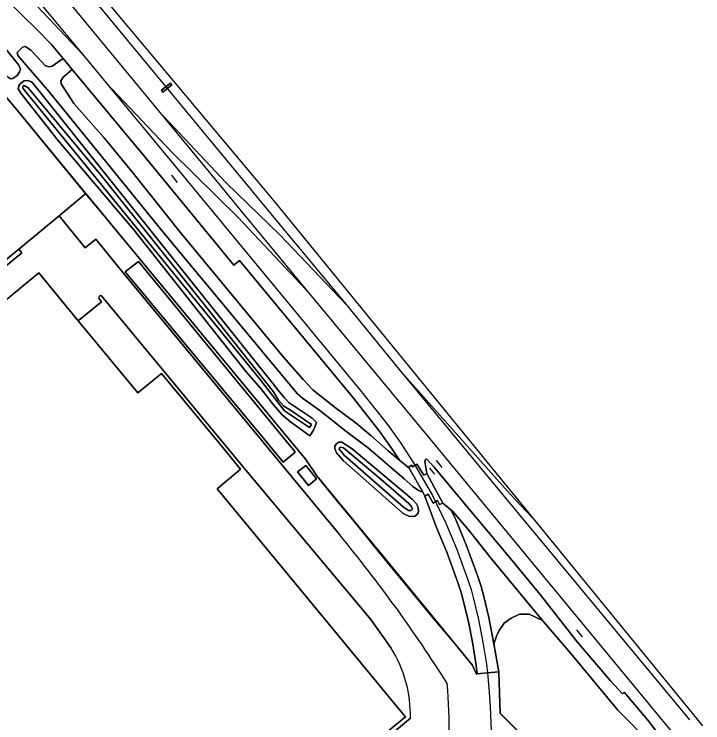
# Model space of a CAD drawing. Extents: x 156141 to 158132, y 385651 to 388333.
# Drawn here: x 157919.3 to 158117.4, y 386669.2 to 386873.1 of the extents above; entities that cross this region are included whole.
import ezdxf

# ---------------------------------------------------------------- set-up
doc = ezdxf.new("R2010")
doc.units = 0
for name, color, linetype in [('IMGEO_Erf', 7, 'Continuous'), ('IMGEO_Grasland_overig', 7, 'Continuous'), ('IMGEO_Hek', 7, 'Continuous'), ('IMGEO_Oever', 7, 'Continuous'), ('IMGEO_Overweg_gesloten', 7, 'Continuous'), ('IMGEO_Pand', 7, 'Continuous'), ('IMGEO_Rijbaan_lokaal_gesloten', 7, 'Continuous'), ('IMGEO_Spoor', 7, 'Continuous'), ('IMGEO_Spoorbaan_halfverhard', 7, 'Continuous'), ('IMGEO_Struiken', 7, 'Continuous'), ('IMGEO_Terreindeel_halfverhard', 7, 'Continuous'), ('IMGEO_Waterloop', 7, 'Continuous')]:
    doc.layers.add(name, color=color, linetype=linetype)

msp = doc.modelspace()

# ---------------------------------------------------------------- linework, layer by layer
at = {"layer": 'IMGEO_Erf'}
for points in [[(157939.95, 386821.44), (157939.75, 386821.67), (157920.13, 386845.44), (157916.61, 386849.7), (157916.27, 386850.11), (157915.55, 386850.99), (157792.53, 387000), (157791.52, 387001.23), (157772.02, 387024.85), (157771.55, 387025.41), (157769.55, 387027.84), (157757.49, 387042.45), (157756.53, 387041.64), (157797.07, 386993.43), (157795.86, 386992.37), (157906.99, 386857.87), (157914.79, 386848.57)], [(157712.05, 386636.08), (157710.03, 386634.29), (157620.76, 386560.6), (157609.93, 386551.71), (157610.58, 386550.88), (157596.57, 386539.37), (157586.23, 386530.59), (157586.71, 386530.06), (157586.91, 386529.82), (157920.6, 386805.45), (157932.23, 386815.06), (157939.95, 386821.44)], [(158083.69, 386647.34), (158059.11, 386671.94), (158058.67, 386683.84), (158055.43, 386683.54), (158052.44, 386683.26), (158052.26, 386683.24), (158051.05, 386685.87), (158025.8, 386716.66), (158019.79, 386723.94), (158006.37, 386740.24), (158003.18, 386744.97), (158000, 386748.82), (157999.02, 386750), (157957.09, 386800.71), (157947.04, 386812.86), (157939.95, 386821.44), (157932.23, 386815.06), (157939.76, 386805.88), (157942.77, 386808.36), (157951.13, 386798.04), (158012.84, 386723.33)], [(157824.59, 386723.23), (157842.82, 386738.51), (157848.8, 386744.22), (157850.47, 386745.68), (157921.52, 386804.44), (157920.6, 386805.45), (157586.91, 386529.82), (157591.35, 386524.39), (157589.66, 386523.06), (157588.64, 386522.29), (157587.66, 386521.54), (157586.69, 386520.8), (157585.65, 386522.06), (157579.98, 386517.35), (157579.71, 386517.13), (157578.83, 386517.01), (157574.83, 386516.48), (157571.03, 386515.97), (157569.46, 386515.76), (157563.71, 386522.43), (157504.7, 386593.86), (157500, 386599.56), (157474.04, 386631.02)], [(157943.63, 386791.34), (157944.45, 386790.32), (157937.74, 386784.89)], [(158027.73, 386690.68), (158021.9, 386698.91), (157985.48, 386742.42), (157944.45, 386792.06)], [(157937.74, 386784.89), (157954.91, 386764.09), (157961.69, 386769.68), (157977.95, 386750), (157984.43, 386742.15), (157982.36, 386740.44), (157979.6, 386738.15), (157977.66, 386736.54), (158000, 386709.51), (158025.39, 386678.8), (158028.45, 386675.07), (158031.85, 386670.96), (158024.48, 386664.86), (158003.69, 386647.68), (158014.51, 386634.6), (158014.64, 386634.43), (158014.86, 386634.18), (158035.51, 386651.56), (158025.11, 386663.73), (158033.27, 386670.51)]]:
    msp.add_lwpolyline(points, dxfattribs=at)
for points in [[(157991.9, 386750), (157951.19, 386798.93), (157955.04, 386801.88), (157997.72, 386750), (158000, 386747.22), (158000.11, 386747.1), (158000, 386747.01), (157996.72, 386744.2)], [(158000.83, 386741.4), (158003.18, 386743.25), (158006.29, 386739.35), (158003.94, 386737.5)]]:
    msp.add_lwpolyline(points, close=True, dxfattribs=at)
for centre, radius, start, end in [((157944.23, 386791.48), 0.623, 69.4805, 193.5185), ((157697.98, 386462.62), 408.79, 32.2085, 39.6256), ((157996.88, 386671.36), 36.4, 358.6729, 32.0704), ((157899.54, 386667.47), 144.91, 340.2535, 5.1604)]:
    msp.add_arc(centre, radius, start, end, dxfattribs=at)
at = {"layer": 'IMGEO_Grasland_overig'}
for points in [[(157829.02, 386969.5), (157917.12, 386862.77), (157920.62, 386858.39), (157921.12, 386857.28), (157920.87, 386856.5), (157920.22, 386855.56), (157919.47, 386854.91), (157918.87, 386854.6), (157918.24, 386854.51), (157917.56, 386854.96), (157916.63, 386855.8), (157883.45, 386895.25)], [(157916.61, 386849.7), (157920.13, 386845.44), (157939.75, 386821.67), (157939.95, 386821.44), (157947.04, 386812.86), (157957.09, 386800.71), (157999.02, 386750), (158000, 386748.82), (158003.18, 386744.97), (158006.37, 386740.24), (158019.79, 386723.94), (158025.8, 386716.66), (158051.05, 386685.87), (158052.26, 386683.24), (158052.44, 386683.26), (158052.2, 386685.64), (158051.19, 386691.91), (158049.97, 386698.24), (158048.55, 386704.07), (158047.84, 386706.66), (158046.88, 386709.61), (158043.77, 386718.25), (158040.76, 386725.35), (158037.45, 386734.45), (158036.85, 386735.52), (158035.61, 386736.07), (158033.96, 386737.21), (158031.47, 386739.42), (158021.24, 386748.18), (158014.67, 386753.11), (158007.24, 386759.01), (158002.21, 386762.58), (158000.69, 386763.98), (157962.17, 386810.34), (157929.33, 386850.75), (157920.35, 386861.23), (157920.13, 386862.02), (157921.7, 386863.61), (157922.52, 386863.77), (157924.11, 386862.71), (157928.33, 386858.25), (157929.37, 386857.95), (157930.2, 386858.14), (157933.36, 386860.36), (157930.08, 386864.33), (157925.58, 386868.9), (157913.28, 386880.96)]]:
    msp.add_lwpolyline(points, dxfattribs=at)
for points in [[(157936.02, 386857.14), (157933.37, 386854.91), (157932.74, 386853.87), (157932.77, 386853.03), (157936.48, 386847.39), (157945.06, 386837.56), (157953.1, 386827.83), (157967.47, 386809.85), (157996.8, 386774.4), (158002.4, 386767.93), (158005.32, 386764.93), (158011.71, 386759.82), (158017.66, 386755.36), (158021.92, 386751.86), (158026.87, 386747.48), (158030.1, 386744.79), (158028.05, 386747.94), (158024.32, 386753.19), (158016.49, 386763.04), (157984.1, 386802.23), (157982.52, 386800.89), (157957.39, 386831.43)], [(157921.18, 386850.38), (157920.46, 386851.63), (157920.6, 386852.41), (157920.93, 386852.96), (157921.66, 386853.59), (157922.17, 386853.9), (157923.08, 386854.01), (157924.07, 386853.69), (157924.71, 386853.26), (157993.82, 386766.71), (157995.04, 386765.08), (157997.05, 386762.74), (157998.42, 386761.3), (158005.01, 386756.81), (158006.22, 386755.55), (158005.92, 386754.58), (158005.44, 386753.42), (158004.31, 386751.78), (157998.79, 386755.83), (157996.35, 386757.83), (157993.85, 386760.67), (157990.27, 386765.34), (157986, 386770.15), (157953.74, 386811.03), (157931.85, 386836.84)], [(158031.19, 386729.37), (158013.92, 386744.67), (158012.05, 386746.84), (158011.52, 386748.14), (158011.57, 386748.86), (158012.14, 386749.6), (158012.73, 386749.95), (158013.55, 386749.95), (158016.52, 386748), (158033.82, 386733.5), (158034.99, 386732.17), (158035.43, 386731.46), (158035.65, 386730.32), (158035.48, 386729.4), (158034.48, 386728.55), (158032.86, 386728.64)]]:
    msp.add_lwpolyline(points, close=True, dxfattribs=at)
at = {"layer": 'IMGEO_Hek'}
for points in [[(157939.76, 386821.61), (157920.12, 386845.42), (157893.3, 386877.81), (157864.56, 386912.62), (157839.66, 386942.83), (157830.49, 386953.99), (157811.08, 386977.48), (157807.31, 386982.14), (157799.62, 386991.47), (157796.16, 386995.73), (157792.24, 387000.37), (157786.44, 387007.34), (157773.2, 387023.29), (157771.21, 387025.75), (157769.33, 387028.11), (157757.35, 387042.46)], [(157966.28, 386824.68), (157964.67, 386826.72)], [(158083.69, 386647.34), (158059.12, 386671.87), (158058.67, 386683.84), (158055.43, 386683.54), (158052.44, 386683.26), (158052.26, 386683.24), (158051.05, 386685.87), (158045.42, 386692.74), (158039.58, 386699.72), (158024.48, 386718.05), (158018.12, 386725.89), (158011.98, 386733.25), (158008.3, 386737.9), (158006.43, 386740.14), (158003.24, 386744.92), (157970.55, 386784.41), (157959.05, 386798.29), (157947.88, 386811.87), (157939.76, 386821.61)], [(158042.41, 386742.67), (158040.76, 386744.71)], [(158040.26, 386740.7), (158038.86, 386742.49)], [(158082.73, 386693.92), (158081.14, 386695.91)]]:
    msp.add_lwpolyline(points, dxfattribs=at)
at = {"layer": 'IMGEO_Oever'}
msp.add_lwpolyline([(157883.45, 386895.25), (157916.63, 386855.8), (157917.56, 386854.96), (157918.24, 386854.51), (157918.87, 386854.6), (157919.47, 386854.91), (157920.22, 386855.56), (157920.87, 386856.5), (157921.12, 386857.28), (157920.62, 386858.39), (157917.12, 386862.77), (157829.02, 386969.5)], dxfattribs=at)
for points in [[(157921.18, 386850.38), (157931.85, 386836.84), (157953.74, 386811.03), (157986, 386770.15), (157990.27, 386765.34), (157993.85, 386760.67), (157996.35, 386757.83), (157998.79, 386755.83), (158004.31, 386751.78), (158005.44, 386753.42), (158005.92, 386754.58), (158006.22, 386755.55), (158005.01, 386756.81), (157998.42, 386761.3), (157997.05, 386762.74), (157995.04, 386765.08), (157993.82, 386766.71), (157924.71, 386853.26), (157924.07, 386853.69), (157923.08, 386854.01), (157922.17, 386853.9), (157921.66, 386853.59), (157920.93, 386852.96), (157920.6, 386852.41), (157920.46, 386851.63)], [(157922.16, 386851.28), (157921.86, 386851.71), (157921.8, 386851.98), (157921.83, 386852.25), (157922.12, 386852.44), (157922.36, 386852.5), (157923.32, 386851.92), (157944.84, 386826.06), (157973.29, 386790.38), (157993.86, 386764.41), (157995.35, 386762.06), (157996.9, 386760.25), (157999.05, 386758.95), (158004.86, 386755.06), (158004.28, 386754.14), (157997.03, 386759), (157989.98, 386768.11)], [(158031.19, 386729.37), (158032.86, 386728.64), (158034.48, 386728.55), (158035.48, 386729.4), (158035.65, 386730.32), (158035.43, 386731.46), (158034.99, 386732.17), (158033.82, 386733.5), (158016.52, 386748), (158013.55, 386749.95), (158012.73, 386749.95), (158012.14, 386749.6), (158011.57, 386748.86), (158011.52, 386748.14), (158012.05, 386746.84), (158013.92, 386744.67)], [(158032.79, 386732.3), (158033.58, 386731.34), (158033.86, 386730.7), (158033.49, 386730.26), (158032.69, 386730.25), (158031.23, 386731.31), (158014.33, 386746.12), (158012.76, 386747.93), (158012.86, 386748.27), (158013.17, 386748.53), (158013.99, 386748.27), (158024.86, 386739.16)]]:
    msp.add_lwpolyline(points, close=True, dxfattribs=at)
at = {"layer": 'IMGEO_Overweg_gesloten'}
for points in [[(157961.7, 386851.18), (157962.07, 386850.61), (157964.64, 386852.72), (157964.27, 386853.21)], [(158036.85, 386735.52), (158037.45, 386734.45), (158038.42, 386735.01), (158039.79, 386732.43), (158041.09, 386733.11), (158041.67, 386731.97), (158042.59, 386732.42), (158038.02, 386740.95), (158037.12, 386740.47), (158035.17, 386743.64), (158033.9, 386742.89), (158033.63, 386743.33), (158032.73, 386742.77), (158032.89, 386742.48)]]:
    msp.add_lwpolyline(points, close=True, dxfattribs=at)
at = {"layer": 'IMGEO_Pand'}
msp.add_lwpolyline([(158024.48, 386664.86), (158031.85, 386670.96), (158028.45, 386675.07), (158025.39, 386678.8), (158000, 386709.51), (157977.66, 386736.54), (157979.6, 386738.15), (157982.36, 386740.44), (157984.43, 386742.15), (157977.95, 386750), (157961.69, 386769.68), (157954.91, 386764.09), (157937.74, 386784.89), (157926.39, 386798.63), (157867.49, 386750)], dxfattribs=at)
msp.add_lwpolyline([(158003.94, 386737.5), (158006.29, 386739.35), (158003.18, 386743.25), (158000.83, 386741.4)], close=True, dxfattribs=at)
at = {"layer": 'IMGEO_Rijbaan_lokaal_gesloten'}
for points in [[(158012.84, 386723.33), (157951.13, 386798.04), (157942.77, 386808.36), (157939.76, 386805.88), (157932.23, 386815.06), (157920.6, 386805.45), (157921.52, 386804.44), (157850.47, 386745.68), (157848.8, 386744.22), (157842.82, 386738.51), (157824.59, 386723.23)], [(157732.92, 386636.45), (157747.8, 386648.5), (157787.57, 386681.82), (157794.79, 386673.26), (157863.93, 386730.32), (157855.71, 386740.27), (157867.49, 386750), (157926.39, 386798.63), (157937.74, 386784.89), (157944.45, 386790.32), (157943.63, 386791.34)], [(157944.45, 386792.06), (157985.48, 386742.42), (158021.9, 386698.91), (158027.73, 386690.68)], [(158033.27, 386670.51), (158025.11, 386663.73), (158035.51, 386651.56), (158014.86, 386634.18), (158016.99, 386631.62), (158024.92, 386621.98), (158000, 386601.41), (157988.73, 386592.11), (157989.42, 386591.27), (157990.35, 386590.16), (157983.21, 386584.25), (157983.15, 386584.2), (157980.11, 386587.86), (157978.73, 386589.51), (157979.61, 386590.25), (157969.44, 386602.56), (157932.72, 386647.02), (157916.5, 386666.65)]]:
    msp.add_lwpolyline(points, dxfattribs=at)
for centre, radius, start, end in [((157944.23, 386791.48), 0.623, 69.4805, 193.5185), ((157697.98, 386462.62), 408.79, 32.2085, 39.6256), ((157996.88, 386671.36), 36.4, 358.6729, 32.0704), ((157899.54, 386667.47), 144.91, 340.2535, 5.1604)]:
    msp.add_arc(centre, radius, start, end, dxfattribs=at)
at = {"layer": 'IMGEO_Spoor'}
for points in [[(157553.5, 387347.62), (157569.66, 387328.19), (157708.1, 387160.62), (157773.2, 387081.67), (157997.26, 386810.65)], [(157731.7, 387122.54), (157753.83, 387096), (157960.77, 386845.25)], [(157920.73, 386883.57), (157938.94, 386861.53)], [(157919.4, 386882.38), (157938.94, 386861.53)], [(157938.94, 386861.53), (157945.68, 386853.43)], [(157945.68, 386853.43), (157964.61, 386833.4)], [(157945.68, 386853.43), (157963.27, 386832.12)], [(157960.77, 386845.25), (157980.24, 386824.53)], [(157960.77, 386845.25), (157979, 386823.22)], [(157963.27, 386832.12), (158018.82, 386764.93), (158026.72, 386754.99), (158030.54, 386749.63), (158034.47, 386743.56), (158039.59, 386734.58), (158043.49, 386726.59), (158046.57, 386719.34), (158049.72, 386710.59), (158050.71, 386707.53), (158051.45, 386704.82), (158052.9, 386698.89), (158054.15, 386692.43), (158055.18, 386686.03), (158055.43, 386683.54)], [(157964.61, 386833.4), (157983.77, 386814.54)], [(157980.24, 386824.53), (157995.8, 386809.53)], [(157979, 386823.22), (157985.11, 386815.82)], [(157985.11, 386815.82), (158003.27, 386793.74)], [(157983.77, 386814.54), (158003.27, 386793.74)], [(157997.26, 386810.65), (158014.82, 386789.5)], [(157995.8, 386809.53), (158014.82, 386789.5)], [(158003.27, 386793.74), (158039.36, 386750.3), (158108.81, 386666.26)], [(158014.82, 386789.5), (158030.08, 386770.82)], [(158030.08, 386770.82), (158060.69, 386733.77)], [(158030.08, 386770.82), (158061.95, 386734.98)], [(158061.95, 386734.98), (158069.82, 386726.61)], [(158060.69, 386733.77), (158113.57, 386670.05)], [(158055.43, 386683.54), (158055.86, 386679.2), (158056.26, 386673.87), (158056.48, 386666.89), (158056.41, 386662.39), (158056.14, 386656.89), (158055.64, 386651.84), (158054.63, 386644.42), (158053.58, 386638.87), (158051.65, 386630.71), (158049.12, 386621.16), (158047.38, 386615.33), (158045.9, 386610.7), (158043.12, 386602.99), (158040.74, 386597.31), (158038.82, 386593.01), (158035.18, 386585.5), (158033.2, 386581.75), (158031.42, 386578.7), (158027.89, 386573.39), (158024.43, 386568.59), (158018.89, 386561.71), (158013.58, 386555.74)]]:
    msp.add_lwpolyline(points, dxfattribs=at)
at = {"layer": 'IMGEO_Spoorbaan_halfverhard'}
for points in [[(158117.39, 386668.34), (158034.84, 386769.45), (157993.95, 386819.47), (157921.47, 386906.09)], [(157913.28, 386880.96), (157925.58, 386868.9), (157930.08, 386864.33), (157933.36, 386860.36), (157936.02, 386857.14), (157957.39, 386831.43), (157982.52, 386800.89), (157984.1, 386802.23), (158016.49, 386763.04), (158024.32, 386753.19), (158028.05, 386747.94), (158030.1, 386744.79), (158032.89, 386742.48), (158032.73, 386742.77), (158033.63, 386743.33), (158033.9, 386742.89), (158035.17, 386743.64), (158037.12, 386740.47), (158038.02, 386740.95), (158037.39, 386744.41), (158037.57, 386744.91), (158038, 386745.03), (158040.08, 386742.75), (158047.65, 386733.6), (158061.1, 386717.61), (158070.56, 386706.08), (158081.25, 386692.52), (158090.85, 386681.28), (158094.3, 386677.57), (158094.76, 386677.98), (158101.61, 386669.97), (158104.06, 386666.71)]]:
    msp.add_lwpolyline(points, dxfattribs=at)
for points in [[(157961.7, 386851.18), (157964.27, 386853.21), (157964.64, 386852.72), (157962.07, 386850.61)], [(158038.42, 386735.01), (158037.45, 386734.45), (158040.76, 386725.35), (158043.77, 386718.25), (158046.88, 386709.61), (158047.84, 386706.66), (158048.55, 386704.07), (158049.97, 386698.24), (158051.19, 386691.91), (158052.2, 386685.64), (158052.44, 386683.26), (158055.43, 386683.54), (158058.67, 386683.84), (158057.26, 386691.95), (158055.84, 386699.53), (158054.36, 386705.57), (158053.59, 386708.39), (158052.55, 386711.56), (158049.36, 386720.43), (158046.22, 386727.84), (158044.92, 386730.5), (158042.59, 386732.42), (158041.67, 386731.97), (158041.09, 386733.11), (158039.79, 386732.43)]]:
    msp.add_lwpolyline(points, close=True, dxfattribs=at)
at = {"layer": 'IMGEO_Struiken'}
msp.add_lwpolyline([(158092.93, 386672.86), (158079.38, 386689.13), (158071.29, 386698.64), (158067.44, 386700.45), (158064.61, 386700.46), (158062.24, 386699.28), (158060.29, 386697.82), (158058.84, 386695.78), (158058.06, 386694.11), (158057.26, 386691.95), (158058.67, 386683.84), (158059.11, 386671.94), (158083.69, 386647.34), (158089.13, 386651.91), (158101.32, 386662.72), (158102.15, 386663.5)], close=True, dxfattribs=at)
at = {"layer": 'IMGEO_Terreindeel_halfverhard'}
for points in [[(158036.85, 386735.52), (158032.89, 386742.48), (158030.1, 386744.79), (158026.87, 386747.48), (158021.92, 386751.86), (158017.66, 386755.36), (158011.71, 386759.82), (158005.32, 386764.93), (158002.4, 386767.93), (157996.8, 386774.4), (157967.47, 386809.85), (157953.1, 386827.83), (157945.06, 386837.56), (157936.48, 386847.39), (157932.77, 386853.03), (157932.74, 386853.87), (157933.37, 386854.91), (157936.02, 386857.14), (157933.36, 386860.36), (157930.2, 386858.14), (157929.37, 386857.95), (157928.33, 386858.25), (157924.11, 386862.71), (157922.52, 386863.77), (157921.7, 386863.61), (157920.13, 386862.02), (157920.35, 386861.23), (157929.33, 386850.75), (157962.17, 386810.34), (158000.69, 386763.98), (158002.21, 386762.58), (158007.24, 386759.01), (158014.67, 386753.11), (158021.24, 386748.18), (158031.47, 386739.42), (158033.96, 386737.21), (158035.61, 386736.07)], [(158057.26, 386691.95), (158058.06, 386694.11), (158058.84, 386695.78), (158060.29, 386697.82), (158062.24, 386699.28), (158064.61, 386700.46), (158067.44, 386700.45), (158071.29, 386698.64), (158056.53, 386716.47), (158049.95, 386724.67), (158045.49, 386730.03), (158044.92, 386730.5), (158046.22, 386727.84), (158049.36, 386720.43), (158052.55, 386711.56), (158053.59, 386708.39), (158054.36, 386705.57), (158055.84, 386699.53)]]:
    msp.add_lwpolyline(points, close=True, dxfattribs=at)
msp.add_lwpolyline([(158104.06, 386666.71), (158101.61, 386669.97), (158094.76, 386677.98), (158094.3, 386677.57), (158090.85, 386681.28), (158081.25, 386692.52), (158070.56, 386706.08), (158061.1, 386717.61), (158047.65, 386733.6), (158040.08, 386742.75), (158038, 386745.03), (158037.57, 386744.91), (158037.39, 386744.41), (158038.02, 386740.95), (158042.59, 386732.42), (158044.92, 386730.5), (158045.49, 386730.03), (158049.95, 386724.67), (158056.53, 386716.47), (158071.29, 386698.64), (158079.38, 386689.13), (158092.93, 386672.86), (158102.15, 386663.5)], dxfattribs=at)
at = {"layer": 'IMGEO_Waterloop'}
for points in [[(157922.16, 386851.28), (157989.98, 386768.11), (157997.03, 386759), (158004.28, 386754.14), (158004.86, 386755.06), (157999.05, 386758.95), (157996.9, 386760.25), (157995.35, 386762.06), (157993.86, 386764.41), (157973.29, 386790.38), (157944.84, 386826.06), (157923.32, 386851.92), (157922.36, 386852.5), (157922.12, 386852.44), (157921.83, 386852.25), (157921.8, 386851.98), (157921.86, 386851.71)], [(157991.9, 386750), (157996.72, 386744.2), (158000, 386747.01), (158000.11, 386747.1), (158000, 386747.22), (157997.72, 386750), (157955.04, 386801.88), (157951.19, 386798.93)], [(158032.79, 386732.3), (158024.86, 386739.16), (158013.99, 386748.27), (158013.17, 386748.53), (158012.86, 386748.27), (158012.76, 386747.93), (158014.33, 386746.12), (158031.23, 386731.31), (158032.69, 386730.25), (158033.49, 386730.26), (158033.86, 386730.7), (158033.58, 386731.34)]]:
    msp.add_lwpolyline(points, close=True, dxfattribs=at)

doc.saveas('drawing.dxf')
